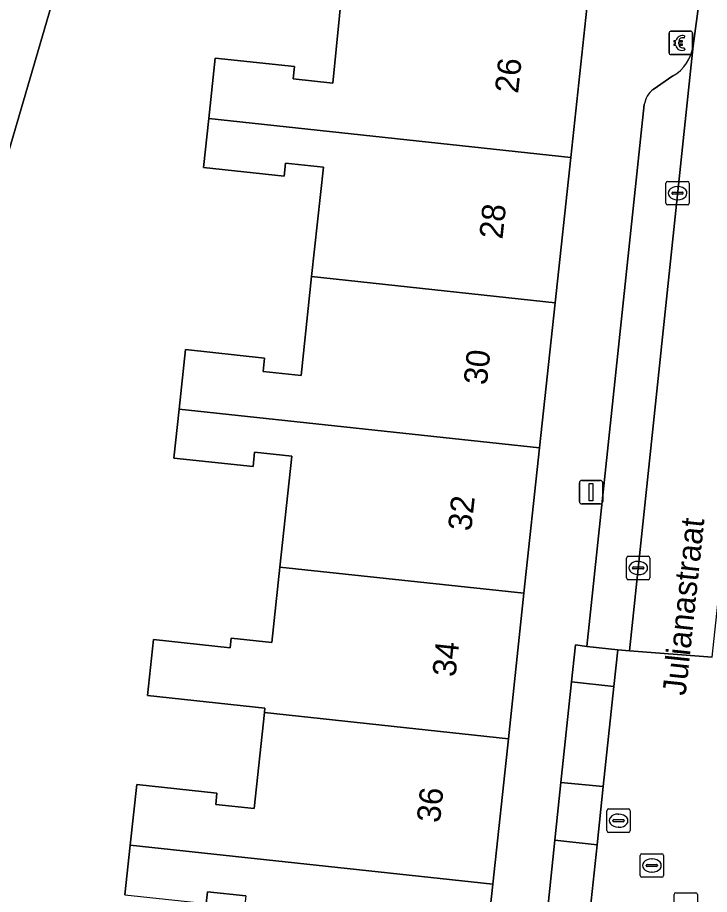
# Model space of a CAD drawing. Extents: x 159960 to 160866, y 382700 to 383354.
# Drawn here: x 160625.92 to 160655.44, y 383036.87 to 383074.27 of the extents above; entities that cross this region are included whole.
import ezdxf

# ---------------------------------------------------------------- set-up
doc = ezdxf.new("R2010")
doc.units = 0
for name, color, linetype in [('IMGEO_Betaalautomaat', 7, 'Continuous'), ('IMGEO_Erf', 7, 'Continuous'), ('IMGEO_Kolk', 7, 'Continuous'), ('IMGEO_Lichtmast', 7, 'Continuous'), ('IMGEO_Openbare_ruimte_label', 7, 'Continuous'), ('IMGEO_Pand', 7, 'Continuous'), ('IMGEO_Pand_nummerreeks', 7, 'Continuous'), ('IMGEO_Parkeervlak_open', 7, 'Continuous'), ('IMGEO_Rijbaan_lokaal_open', 7, 'Continuous'), ('IMGEO_Rioolput', 7, 'Continuous'), ('IMGEO_Voetpad_open', 7, 'Continuous')]:
    doc.layers.add(name, color=color, linetype=linetype)

msp = doc.modelspace()

# ---------------------------------------------------------------- linework, layer by layer
at = {"layer": 'IMGEO_Betaalautomaat'}
for p, q in [((160653.788, 383073.681), (160654.629, 383073.681)), ((160654.629, 383073.681), (160653.788, 383073.681)), ((160653.713, 383072.757), (160653.713, 383073.598)), ((160653.713, 383073.598), (160653.713, 383072.757)), ((160654.375, 383073.486), (160654.358, 383073.386)), ((160654.712, 383073.607), (160654.712, 383072.766)), ((160654.712, 383072.766), (160654.712, 383073.607)), ((160653.996, 383073.145), (160653.996, 383073.213)), ((160654.117, 383073.213), (160654.117, 383073.145)), ((160654.362, 383072.98), (160654.384, 383072.893)), ((160654.638, 383072.682), (160653.797, 383072.682)), ((160653.797, 383072.682), (160654.638, 383072.682))]:
    msp.add_line(p, q, dxfattribs=at)
for points in [[(160653.996, 383073.213), (160653.927, 383073.213), (160653.927, 383073.282), (160654.006, 383073.282)], [(160654.128, 383073.282), (160654.275, 383073.282), (160654.275, 383073.213), (160654.117, 383073.213)], [(160654.001, 383073.076), (160653.927, 383073.076), (160653.927, 383073.145), (160653.996, 383073.145)], [(160654.117, 383073.145), (160654.275, 383073.145), (160654.275, 383073.076), (160654.131, 383073.076)]]:
    msp.add_lwpolyline(points, dxfattribs=at)
for centre, radius, start, end in [((160653.791, 383073.604), 0.0779, 92.4484, 184.2845), ((160653.791, 383073.604), 0.0779, 92.4484, 184.2845), ((160654.635, 383073.604), 0.0779, 2.4484, 94.2845), ((160654.635, 383073.604), 0.0779, 2.4484, 94.2845), ((160654.289, 383073.206), 0.293, 73.014, 165.0139), ((160654.295, 383073.219), 0.179, 69.3236, 159.5683), ((160654.262, 383073.131), 0.267, 191.8096, 297.0389), ((160654.295, 383073.146), 0.179, 202.7625, 291.8693), ((160653.791, 383072.76), 0.0779, 182.4484, 274.2845), ((160653.791, 383072.76), 0.0779, 182.4484, 274.2845), ((160654.635, 383072.76), 0.0779, 272.4484, 4.2845), ((160654.635, 383072.76), 0.0779, 272.4484, 4.2845)]:
    msp.add_arc(centre, radius, start, end, dxfattribs=at)
at = {"layer": 'IMGEO_Erf'}
for points in [[(160634.989, 383100.881), (160624.275, 383064.25)], [(160630.501, 383036.858), (160630.728, 383038.972), (160631.005, 383041.557), (160634.426, 383041.191), (160634.374, 383040.706), (160636.018, 383040.529), (160636.457, 383044.625), (160636.477, 383044.813), (160631.469, 383045.35), (160631.725, 383047.741), (160634.993, 383047.39), (160635.038, 383047.804), (160636.769, 383047.618), (160637.113, 383050.831), (160637.62, 383055.557), (160636.035, 383055.727), (160635.969, 383055.112), (160632.595, 383055.473), (160632.818, 383057.558), (160633.091, 383060.105), (160636.462, 383059.743), (160636.401, 383059.174), (160638.015, 383059.001), (160638.467, 383063.218), (160638.967, 383067.879), (160637.357, 383068.051), (160637.298, 383067.5), (160633.857, 383067.869), (160634.081, 383069.955), (160634.357, 383072.532), (160637.733, 383072.17), (160637.677, 383071.651), (160639.37, 383071.469), (160639.804, 383075.783)], [(160635.656, 383036.804), (160634.022, 383036.98), (160633.969, 383036.487)]]:
    msp.add_lwpolyline(points, dxfattribs=at)
at = {"layer": 'IMGEO_Kolk'}
for p, q in [((160653.577, 383066.349), (160653.577, 383067.201)), ((160653.652, 383067.275), (160654.504, 383067.275)), ((160654.065, 383067.055), (160654.09, 383067.055)), ((160654.578, 383067.201), (160654.578, 383066.349)), ((160653.836, 383066.769), (160653.836, 383066.781)), ((160654.274, 383066.732), (160653.876, 383066.732)), ((160653.879, 383066.818), (160654.277, 383066.818)), ((160654.32, 383066.781), (160654.32, 383066.769)), ((160654.504, 383066.275), (160653.652, 383066.275)), ((160654.088, 383066.495), (160654.063, 383066.495)), ((160651.9, 383050.364), (160651.9, 383051.216)), ((160651.975, 383051.29), (160652.827, 383051.29)), ((160652.901, 383051.216), (160652.901, 383050.364)), ((160652.202, 383050.833), (160652.6, 383050.833)), ((160652.388, 383051.07), (160652.413, 383051.07)), ((160652.159, 383050.784), (160652.159, 383050.796)), ((160652.597, 383050.747), (160652.199, 383050.747)), ((160652.411, 383050.51), (160652.386, 383050.51)), ((160652.643, 383050.796), (160652.643, 383050.784)), ((160652.827, 383050.29), (160651.975, 383050.29))]:
    msp.add_line(p, q, dxfattribs=at)
for points in [[(160653.577, 383066.349), (160653.577, 383067.201)], [(160653.652, 383067.275), (160654.504, 383067.275)], [(160654.578, 383067.201), (160654.578, 383066.349)], [(160654.504, 383066.275), (160653.652, 383066.275)], [(160651.9, 383050.364), (160651.9, 383051.216)], [(160651.975, 383051.29), (160652.827, 383051.29)], [(160652.901, 383051.216), (160652.901, 383050.364)], [(160652.827, 383050.29), (160651.975, 383050.29)]]:
    msp.add_lwpolyline(points, dxfattribs=at)
for centre, radius, start, end in [((160653.654, 383067.199), 0.0765, 91.552, 178.448), ((160653.654, 383067.199), 0.0765, 91.552, 178.448), ((160654.502, 383067.199), 0.0765, 1.552, 88.448), ((160654.502, 383067.199), 0.0765, 1.552, 88.448), ((160653.876, 383066.778), 0.0403, 85.8775, 175.7526), ((160653.873, 383066.768), 0.0366, 178.938, 274.7102), ((160654.277, 383066.775), 0.043, 264.8664, 352.4533), ((160654.281, 383066.78), 0.0386, 1.7309, 96.639), ((160653.654, 383066.351), 0.0765, 181.552, 268.448), ((160653.654, 383066.351), 0.0765, 181.552, 268.448), ((160654.502, 383066.351), 0.0765, 271.552, 358.448), ((160654.502, 383066.351), 0.0765, 271.552, 358.448), ((160651.977, 383051.214), 0.0765, 91.552, 178.448), ((160651.977, 383051.214), 0.0765, 91.552, 178.448), ((160652.825, 383051.214), 0.0765, 1.552, 88.448), ((160652.825, 383051.214), 0.0765, 1.552, 88.448), ((160652.199, 383050.793), 0.0403, 85.8775, 175.7526), ((160652.604, 383050.795), 0.0386, 1.7309, 96.639), ((160652.196, 383050.783), 0.0366, 178.938, 274.7102), ((160652.6, 383050.79), 0.043, 264.8664, 352.4533), ((160651.977, 383050.366), 0.0765, 181.552, 268.448), ((160651.977, 383050.366), 0.0765, 181.552, 268.448), ((160652.825, 383050.366), 0.0765, 271.552, 358.448), ((160652.825, 383050.366), 0.0765, 271.552, 358.448)]:
    msp.add_arc(centre, radius, start, end, dxfattribs=at)
for centre, major_axis, ratio, start_param, end_param in [((160654.064, 383066.775), (-0.387, 0.002), 0.722429, 4.712389, 7.853982), ((160654.089, 383066.775), (-0.39, 0.002), 0.717154, 1.570796, 4.712389), ((160652.387, 383050.79), (-0.387, 0.002), 0.722429, 4.712389, 7.853982), ((160652.412, 383050.79), (-0.39, 0.002), 0.717154, 1.570796, 4.712389)]:
    msp.add_ellipse(centre, major_axis=major_axis, ratio=ratio, start_param=start_param, end_param=end_param, dxfattribs=at)
at = {"layer": 'IMGEO_Lichtmast'}
for p, q in [((160649.893, 383053.622), (160649.893, 383054.422)), ((160649.893, 383054.422), (160649.893, 383053.622)), ((160649.993, 383054.522), (160650.783, 383054.522)), ((160650.783, 383054.522), (160649.993, 383054.522)), ((160650.883, 383054.422), (160650.883, 383053.622)), ((160650.883, 383053.622), (160650.883, 383054.422)), ((160650.783, 383053.522), (160649.993, 383053.522)), ((160649.993, 383053.522), (160650.783, 383053.522))]:
    msp.add_line(p, q, dxfattribs=at)
msp.add_lwpolyline([(160650.313, 383054.397), (160650.463, 383054.397), (160650.463, 383053.647), (160650.313, 383053.647), (160650.313, 383054.397)], dxfattribs=at)
for centre, start, end in [((160649.993, 383054.422), 90, 180), ((160649.993, 383054.422), 90, 180), ((160650.783, 383054.422), 0, 90), ((160650.783, 383054.422), 360, 90), ((160649.993, 383053.622), 180, 270), ((160649.993, 383053.622), 180, 270), ((160650.783, 383053.622), 270, 0), ((160650.783, 383053.622), 270, 0)]:
    msp.add_arc(centre, 0.1, start, end, dxfattribs=at)
at = {"layer": 'IMGEO_Pand'}
for points in [[(160649.518, 383068.301), (160650.201, 383074.668), (160645.23, 383075.201), (160639.804, 383075.783), (160639.37, 383071.469), (160637.677, 383071.651), (160637.733, 383072.17), (160634.357, 383072.532), (160634.081, 383069.955)], [(160638.467, 383063.218), (160648.854, 383062.105), (160649.518, 383068.301), (160634.081, 383069.955), (160633.857, 383067.869), (160637.298, 383067.5), (160637.357, 383068.051), (160638.967, 383067.879)], [(160638.467, 383063.218), (160638.015, 383059.001), (160636.401, 383059.174), (160636.462, 383059.743), (160633.091, 383060.105), (160632.818, 383057.558), (160648.19, 383055.91), (160648.854, 383062.105)], [(160632.818, 383057.558), (160632.595, 383055.473), (160635.969, 383055.112), (160636.035, 383055.727), (160637.62, 383055.557), (160637.113, 383050.831), (160647.525, 383049.714), (160648.19, 383055.91)], [(160647.525, 383049.714), (160637.113, 383050.831), (160636.769, 383047.618), (160635.038, 383047.804), (160634.993, 383047.39), (160631.725, 383047.741), (160631.469, 383045.35), (160636.477, 383044.813), (160636.457, 383044.625), (160646.86, 383043.509)], [(160636.457, 383044.625), (160636.018, 383040.529), (160634.374, 383040.706), (160634.426, 383041.191), (160631.005, 383041.557), (160630.728, 383038.972), (160646.196, 383037.313), (160646.86, 383043.509)], [(160635.157, 383032.23), (160645.531, 383031.118), (160646.196, 383037.313), (160630.728, 383038.972), (160630.501, 383036.858), (160633.969, 383036.487), (160634.022, 383036.98), (160635.656, 383036.804)]]:
    msp.add_lwpolyline(points, close=True, dxfattribs=at)
at = {"layer": 'IMGEO_Parkeervlak_open'}
for points in [[(160652.658, 383070.552), (160650.208, 383047.448), (160651.524, 383047.306), (160652.03, 383047.251), (160654.738, 383073.061)], [(160653.879, 383071.772), (160653.039, 383071.201)]]:
    msp.add_lwpolyline(points, dxfattribs=at)
for points in [[(160649.104, 383041.64), (160650.909, 383041.465), (160651.359, 383045.742), (160649.556, 383045.94)], [(160648.846, 383039.183), (160648.386, 383034.794), (160650.186, 383034.604), (160650.648, 383038.987)]]:
    msp.add_lwpolyline(points, close=True, dxfattribs=at)
for centre, radius, start, end in [((160653.022, 383073.274), 1.729, 299.7054, 352.935), ((160653.661, 383070.4), 1.014, 127.8092, 171.36)]:
    msp.add_arc(centre, radius, start, end, dxfattribs=at)
at = {"layer": 'IMGEO_Rijbaan_lokaal_open'}
msp.add_lwpolyline([(160659.494, 383080.886), (160660.041, 383084.605), (160660.498, 383087.616), (160660.926, 383089.368), (160661.241, 383090.564), (160657.352, 383091.131), (160657.323, 383090.965), (160655.415, 383078.027), (160654.738, 383073.061), (160652.03, 383047.251), (160655.553, 383046.99), (160657.282, 383063.173), (160658.227, 383071.676), (160658.25, 383071.882), (160658.716, 383075.567), (160659.258, 383079.296), (160659.36, 383080.034)], close=True, dxfattribs=at)
msp.add_lwpolyline([(160655.553, 383046.99), (160652.03, 383047.251), (160651.524, 383047.306), (160651.359, 383045.742), (160650.909, 383041.465), (160650.648, 383038.987), (160650.186, 383034.604), (160650, 383032.838), (160653.531, 383032.462)], dxfattribs=at)
at = {"layer": 'IMGEO_Rioolput'}
for p, q in [((160651.061, 383039.588), (160651.061, 383040.44)), ((160651.136, 383040.514), (160651.988, 383040.514)), ((160652.062, 383040.44), (160652.062, 383039.588)), ((160651.32, 383040.008), (160651.32, 383040.02)), ((160651.363, 383040.057), (160651.761, 383040.057)), ((160651.549, 383040.294), (160651.574, 383040.294)), ((160651.804, 383040.02), (160651.804, 383040.008)), ((160651.758, 383039.971), (160651.36, 383039.971)), ((160651.572, 383039.734), (160651.547, 383039.734)), ((160651.988, 383039.514), (160651.136, 383039.514)), ((160652.483, 383037.675), (160652.483, 383038.527)), ((160652.558, 383038.601), (160653.41, 383038.601)), ((160653.484, 383038.527), (160653.484, 383037.675)), ((160652.785, 383038.144), (160653.183, 383038.144)), ((160652.971, 383038.381), (160652.996, 383038.381)), ((160652.742, 383038.095), (160652.742, 383038.107)), ((160653.18, 383038.058), (160652.782, 383038.058)), ((160652.994, 383037.821), (160652.969, 383037.821)), ((160653.226, 383038.107), (160653.226, 383038.095)), ((160653.41, 383037.601), (160652.558, 383037.601)), ((160653.927, 383036.015), (160653.927, 383036.867)), ((160654.002, 383036.941), (160654.854, 383036.941)), ((160654.928, 383036.867), (160654.928, 383036.015))]:
    msp.add_line(p, q, dxfattribs=at)
for points in [[(160651.061, 383039.588), (160651.061, 383040.44)], [(160651.136, 383040.514), (160651.988, 383040.514)], [(160652.062, 383040.44), (160652.062, 383039.588)], [(160651.988, 383039.514), (160651.136, 383039.514)], [(160652.483, 383037.675), (160652.483, 383038.527)], [(160652.558, 383038.601), (160653.41, 383038.601)], [(160653.484, 383038.527), (160653.484, 383037.675)], [(160653.41, 383037.601), (160652.558, 383037.601)], [(160653.927, 383036.015), (160653.927, 383036.867)], [(160654.002, 383036.941), (160654.854, 383036.941)], [(160654.928, 383036.867), (160654.928, 383036.015)]]:
    msp.add_lwpolyline(points, dxfattribs=at)
for centre, radius, start, end in [((160651.138, 383040.438), 0.0765, 91.552, 178.448), ((160651.138, 383040.438), 0.0765, 91.552, 178.448), ((160651.986, 383040.438), 0.0765, 1.552, 88.448), ((160651.986, 383040.438), 0.0765, 1.552, 88.448), ((160651.36, 383040.017), 0.0403, 85.8775, 175.7526), ((160651.357, 383040.007), 0.0366, 178.938, 274.7102), ((160651.761, 383040.014), 0.043, 264.8664, 352.4533), ((160651.765, 383040.019), 0.0386, 1.7309, 96.639), ((160651.138, 383039.59), 0.0765, 181.552, 268.448), ((160651.138, 383039.59), 0.0765, 181.552, 268.448), ((160651.986, 383039.59), 0.0765, 271.552, 358.448), ((160651.986, 383039.59), 0.0765, 271.552, 358.448), ((160652.56, 383038.525), 0.0765, 91.552, 178.448), ((160652.56, 383038.525), 0.0765, 91.552, 178.448), ((160653.408, 383038.525), 0.0765, 1.552, 88.448), ((160653.408, 383038.525), 0.0765, 1.552, 88.448), ((160652.782, 383038.104), 0.0403, 85.8775, 175.7526), ((160653.187, 383038.106), 0.0386, 1.7309, 96.639), ((160652.779, 383038.094), 0.0366, 178.938, 274.7102), ((160653.183, 383038.101), 0.043, 264.8664, 352.4533), ((160652.56, 383037.677), 0.0765, 181.552, 268.448), ((160652.56, 383037.677), 0.0765, 181.552, 268.448), ((160653.408, 383037.677), 0.0765, 271.552, 358.448), ((160653.408, 383037.677), 0.0765, 271.552, 358.448), ((160654.004, 383036.865), 0.0765, 91.552, 178.448), ((160654.004, 383036.865), 0.0765, 91.552, 178.448), ((160654.852, 383036.865), 0.0765, 1.552, 88.448), ((160654.852, 383036.865), 0.0765, 1.552, 88.448)]:
    msp.add_arc(centre, radius, start, end, dxfattribs=at)
for centre, major_axis, ratio, start_param, end_param in [((160651.548, 383040.014), (-0.387, 0.002), 0.722429, 4.712389, 7.853982), ((160651.573, 383040.014), (-0.39, 0.002), 0.717154, 1.570796, 4.712389), ((160652.97, 383038.101), (-0.387, 0.002), 0.722429, 4.712389, 7.853982), ((160652.995, 383038.101), (-0.39, 0.002), 0.717154, 1.570796, 4.712389)]:
    msp.add_ellipse(centre, major_axis=major_axis, ratio=ratio, start_param=start_param, end_param=end_param, dxfattribs=at)
at = {"layer": 'IMGEO_Voetpad_open'}
for points in [[(160626.156, 383096.978), (160628.08, 383094.75), (160624.88, 383092.04), (160626.47, 383090.162), (160626.76, 383089.82), (160623.58, 383087.11), (160625.46, 383084.91), (160622.26, 383082.21), (160623.943, 383080.231), (160624.14, 383080), (160620.94, 383077.3), (160622.495, 383075.446), (160622.81, 383075.07), (160619.724, 383072.467), (160619.62, 383072.38), (160621.26, 383070.452), (160621.5, 383070.17), (160616.91, 383066.32), (160616.804, 383064.757), (160622.464, 383064.373), (160624.275, 383064.25), (160634.989, 383100.881)], [(160652.583, 383095.716), (160653.182, 383095.054), (160650.36, 383075.756), (160650.201, 383074.668), (160649.518, 383068.301), (160648.854, 383062.105), (160648.19, 383055.91), (160647.525, 383049.714), (160646.86, 383043.509), (160646.196, 383037.313), (160645.531, 383031.118)], [(160654.738, 383073.061), (160655.415, 383078.027)], [(160653.039, 383071.201), (160653.879, 383071.772)], [(160643.303, 382986.45), (160644.728, 383000), (160647.033, 383021.926), (160646.536, 383021.978), (160646.934, 383025.762), (160647.431, 383025.71), (160648.2, 383033.029), (160648.386, 383034.794), (160648.846, 383039.183), (160649.104, 383041.64), (160649.556, 383045.94), (160649.723, 383047.514), (160650.208, 383047.448), (160652.658, 383070.552)]]:
    msp.add_lwpolyline(points, dxfattribs=at)
for points in [[(160651.359, 383045.742), (160651.524, 383047.306), (160650.208, 383047.448), (160649.723, 383047.514), (160649.556, 383045.94)], [(160648.846, 383039.183), (160650.648, 383038.987), (160650.909, 383041.465), (160649.104, 383041.64)]]:
    msp.add_lwpolyline(points, close=True, dxfattribs=at)
for centre, radius, start, end in [((160653.022, 383073.274), 1.729, 299.7054, 352.935), ((160653.661, 383070.4), 1.014, 127.8092, 171.36)]:
    msp.add_arc(centre, radius, start, end, dxfattribs=at)

# ---------------------------------------------------------------- texts
at = {"layer": 'IMGEO_Openbare_ruimte_label'}
msp.add_text('Julianastraat', height=1, rotation=83.913, dxfattribs=at).set_placement((160654.421, 383045.324))
at = {"layer": 'IMGEO_Pand_nummerreeks'}
for s, rotation, p in [('26', 83.88, (160647.274, 383071.004)), ('28', 83.88, (160646.607, 383064.786)), ('30', 83.88, (160645.94, 383058.565)), ('32', 83.88, (160645.273, 383052.337)), ('34', 83.881, (160644.605, 383046.118)), ('36', 83.88, (160643.939, 383039.897))]:
    msp.add_text(s, height=1, rotation=rotation, dxfattribs=at).set_placement(p)

doc.saveas('drawing.dxf')
